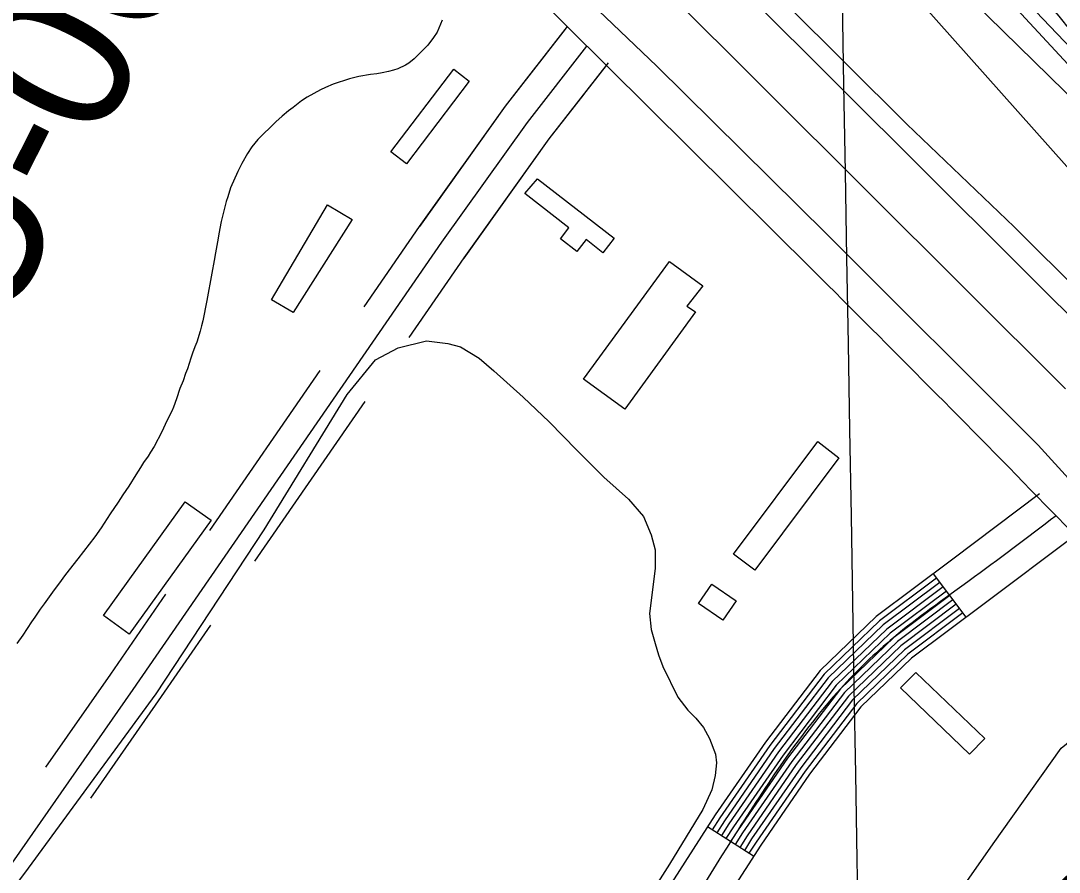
# Model space of a CAD drawing. Extents: x 3887375 to 3925618, y 296674 to 322633.
# Drawn here: x 3896407 to 3896979, y 307586 to 308054 of the extents above; entities that cross this region are included whole.
import ezdxf

# ---------------------------------------------------------------- set-up
doc = ezdxf.new("R2010")
doc.units = 0
for name, color, linetype in [('V-BLDG-OTLN', 7, 'Continuous'), ('V-GRID-MAJR', 7, 'Continuous'), ('V-LEVE-TOET', 7, 'Continuous'), ('V-RIVR-EDGE', 7, 'Continuous'), ('V-RIVR-RANG', 7, 'Continuous'), ('V-RIVR-RANG-IDEN', 7, 'Continuous'), ('V-ROAD-CNTR', 7, 'Continuous'), ('V-RRAP-FSHR', 7, 'Continuous'), ('V-SITE-VEGE', 7, 'Continuous'), ('V-SURV-LINE', 7, 'Continuous'), ('V-TOPO-DPTH', 7, 'Continuous'), ('V-TOPO-MINR', 7, 'Continuous'), ('V-TOPO-WATR', 7, 'Continuous')]:
    doc.layers.add(name, color=color, linetype=linetype)

msp = doc.modelspace()

# ---------------------------------------------------------------- linework, layer by layer
at = {"layer": 'V-BLDG-OTLN'}
for points in [[(3896653.91, 308020.9), (3896619.41, 307975.55), (3896610.88, 307982.04), (3896645.49, 308027.52)], [(3896691.58, 307967.29), (3896733.73, 307934.49), (3896727.57, 307926.57), (3896718.26, 307933.81), (3896713.13, 307927.22), (3896704.17, 307934.18), (3896708.87, 307940.22), (3896684.63, 307959.08)], [(3896589.6, 307944.93), (3896557.12, 307893.61), (3896545.18, 307900.66), (3896576.03, 307952.91)], [(3896778.39, 307894.02), (3896739.51, 307840.58), (3896716.93, 307857.02), (3896764.08, 307921.79), (3896782.57, 307908.32), (3896773.66, 307897.22)], [(3896845.74, 307822.76), (3896857.4, 307813.71), (3896811.12, 307751.82), (3896799.31, 307760.66)], [(3896497.72, 307789.44), (3896512.01, 307779.44), (3896466.9, 307716.77), (3896452.74, 307726.96)], [(3896787.51, 307744.17), (3896800.8, 307735), (3896793.47, 307724.39), (3896780.13, 307733.6)], [(3896899.63, 307695.69), (3896937.58, 307659.28), (3896929.26, 307650.61), (3896891.19, 307687.13)]]:
    msp.add_lwpolyline(points, close=True, dxfattribs=at)
at = {"layer": 'V-GRID-MAJR'}
msp.add_spline([(3896958.33, 302197.09), (3896856.11, 308255.12), (3896753.86, 314315.07), (3896651.61, 320375.03), (3896651.57, 320376.96)], degree=3, dxfattribs=at)
at = {"layer": 'V-LEVE-TOET'}
for points in [[(3897628.06, 307220.48), (3897521.51, 307335.13), (3897424.58, 307438.31), (3897303.19, 307570.56), (3897169.65, 307712.92), (3897111.57, 307774.39), (3897068.91, 307820.25), (3896991.6, 307903.28), (3896953.77, 307940.82), (3896894.73, 307997.31), (3896828.08, 308063.5), (3896761.22, 308129.88), (3896689.75, 308201.41), (3896624.29, 308266.41), (3896558.04, 308331.41), (3896467.95, 308421.71), (3896374.06, 308516.16), (3896282.17, 308609.23), (3896193.87, 308699.73), (3896084.36, 308810.99), (3895985.85, 308912.76), (3895925.79, 308973.83)], [(3895834.75, 308967.37), (3895918.73, 308876.16), (3896003.65, 308793.34), (3896100.25, 308693.23), (3896231.16, 308562.44), (3896328.76, 308462.14), (3896447.46, 308337.25), (3896533.25, 308244.46), (3896644.66, 308136.87), (3896757.27, 308029.29), (3896850.62, 307936.95), (3896967.08, 307820.62), (3897089.24, 307686.17), (3897188.66, 307582.7), (3897277.25, 307486.53), (3897361.93, 307399.16)]]:
    msp.add_lwpolyline(points, dxfattribs=at)
at = {"layer": 'V-RIVR-EDGE'}
msp.add_spline([(3894498.05, 310522.42), (3894530.03, 310496.11), (3894553.78, 310474.69), (3894579.94, 310451.31), (3894614.83, 310419.17), (3894633.24, 310400.67), (3894662.79, 310372.43), (3894685.08, 310353.44), (3894692.35, 310347.11), (3894709.79, 310328.13), (3894746.59, 310285.3), (3894785.84, 310252.18), (3894809.57, 310225.9), (3894830.41, 310205.45), (3894852.71, 310189.85), (3894866.75, 310171.85), (3894915.18, 310120.25), (3894950.06, 310083.74), (3894971.37, 310062.81), (3894999, 310039.43), (3895025.16, 310017.03), (3895052.79, 309992.68), (3895092.99, 309952.27), (3895110.91, 309932.8), (3895141.44, 309903.1), (3895188.91, 309855.88), (3895222.82, 309821.31), (3895255.75, 309784.32), (3895319.22, 309722.49), (3895350.7, 309688.42), (3895358.44, 309676.26), (3895364.73, 309669.44), (3895374.92, 309663.11), (3895388.97, 309650.44), (3895410.77, 309628.05), (3895448.54, 309583.28), (3895480.52, 309554.06), (3895503.76, 309527.78), (3895533.8, 309499.54), (3895577.4, 309454.75), (3895606.95, 309425.54), (3895653.45, 309378.81), (3895685.92, 309349.1), (3895719.83, 309314.54), (3895749.38, 309285.81), (3895790.55, 309242.49), (3895837.06, 309195.75), (3895863.69, 309164.12), (3895900.02, 309127.61), (3895944.1, 309081.37), (3895955.73, 309070.65), (3895974.63, 309054.58), (3896002.25, 309033.14), (3896032.78, 309003.93), (3896062.81, 308972.29), (3896082.67, 308950.39), (3896119.48, 308911.93), (3896139.34, 308892.46), (3896151.96, 308889.51), (3896163.12, 308883.66), (3896167.95, 308873.93), (3896170.35, 308862.27), (3896184.39, 308844.27), (3896211.03, 308816.04), (3896224.12, 308810.18), (3896236.73, 308802.37), (3896249.8, 308786.8), (3896255.61, 308776.59), (3896270.64, 308766.35), (3896280.32, 308753.22), (3896295.82, 308737.15), (3896375.27, 308661.2), (3896425.17, 308610.08), (3896464.41, 308570.65), (3896519.63, 308515.64), (3896548.69, 308483.03), (3896563.22, 308467.45), (3896597.61, 308430.94), (3896635.89, 308396.37), (3896666.41, 308365.7), (3896681.42, 308349.64), (3896712.43, 308320.42), (3896746.34, 308287.31), (3896777.36, 308260.04), (3896801.58, 308235.7), (3896820.47, 308215.26), (3896842.76, 308195.29), (3896851.46, 308181.19), (3896882.46, 308148.57), (3896918.81, 308116.43), (3896962.9, 308074.56), (3896997.76, 308033.19), (3897029.24, 307998.63), (3897042.32, 307985), (3897083.5, 307945.57), (3897107.23, 307918.31), (3897123.21, 307898.85), (3897130, 307898.83), (3897142.13, 307892.97), (3897145.99, 307882.28), (3897149.85, 307874.01), (3897162.93, 307860.38), (3897188.6, 307833.12), (3897229.29, 307788.83), (3897267.56, 307752.31), (3897300.5, 307715.81), (3897334.4, 307680.27), (3897361.53, 307651.07), (3897384.78, 307628.19), (3897411.42, 307598.98), (3897445.81, 307563.45), (3897494.26, 307516.71), (3897543.17, 307462.68), (3897584.83, 307418.38), (3897609.05, 307394.04), (3897646.83, 307355.58), (3897678.81, 307323.94), (3897715.15, 307290.34), (3897751.96, 307253.34), (3897766.97, 307236.31), (3897837.68, 307158.43), (3897886.6, 307104.4), (3897936, 307048.43), (3897965.54, 307015.34), (3898010.59, 306970.06), (3898027.54, 306949.14), (3898044.99, 306935.98), (3898063.87, 306914.08), (3898089.05, 306882.46), (3898117.14, 306854.7), (3898160.23, 306801.18), (3898195.59, 306763.7), (3898235.79, 306719.89), (3898261.46, 306693.6), (3898297.3, 306650.78), (3898332.65, 306612.33), (3898369.94, 306568.04), (3898397.54, 306534.95), (3898422.23, 306505.75), (3898462.9, 306455.14), (3898495.34, 306417.18), (3898521.97, 306382.15), (3898601.37, 306284.34), (3898652.22, 306228.37), (3898693.37, 306177.28), (3898729.68, 306130.57), (3898777.13, 306074.12), (3898825.55, 306014.26), (3898848.79, 305986.04), (3898903.98, 305917.43), (3898957.25, 305854.65), (3898984.35, 305818.16), (3899049.73, 305744.67), (3899107.84, 305679.45), (3899129.14, 305651.72), (3899142.69, 305630.31), (3899156.24, 305611.83), (3899175.12, 305587.98), (3899224.03, 305529.59), (3899255.99, 305493.57), (3899288.9, 305449.3), (3899312.61, 305415.24), (3899375.55, 305336.9), (3899410.9, 305296.02), (3899442.85, 305252.24), (3899470.43, 305211.86), (3899531.42, 305133.52), (3899579.35, 305071.24), (3899616.14, 305025.99), (3899647.13, 304986.09), (3899690.7, 304931.1), (3899729.41, 304876.62), (3899753.62, 304846.93), (3899770.56, 304821.64), (3899817.5, 304755.48), (3899845.56, 304713.16), (3899868.3, 304677.16), (3899889.6, 304650.4), (3899911.39, 304623.64), (3899955.44, 304569.14), (3899987.39, 304526.81), (3900012.56, 304494.21), (3900025.63, 304476.21), (3900037.24, 304456.75), (3900061.94, 304431.93), (3900070.67, 304424.13), (3900074.53, 304414.41), (3900074.99, 304404.21), (3900073.03, 304397.9), (3900071.55, 304388.68), (3900071.54, 304383.82), (3900075.9, 304378.96), (3900087.05, 304374.07), (3900096.26, 304367.74), (3900108.39, 304362.37), (3900117.11, 304353.6), (3900140.84, 304326.35), (3900165.54, 304299.09), (3900226.07, 304227.55), (3900277.87, 304164.29), (3900319.98, 304105.91), (3900352.41, 304062.61), (3900384.36, 304023.2), (3900411.47, 303988.16), (3900438.1, 303954.1), (3900462.8, 303926.85), (3900556.24, 303812.49), (3900597.89, 303762.85), (3900633.71, 303716.63), (3900652.59, 303691.33), (3900701.96, 303626.62), (3900774.57, 303530.77), (3900849.12, 303437.34), (3900903.35, 303371.16), (3900928.05, 303343.42), (3900948.87, 303317.63), (3901001.17, 303258.26), (3901038.95, 303216.88), (3901074.78, 303173.09), (3901092.2, 303147.31), (3901171.6, 303050.47), (3901205, 303008.62), (3901238.41, 302968.23), (3901274.74, 302927.83), (3901303.3, 302893.77), (3901343.98, 302847.53), (3901366.73, 302816.4), (3901404.5, 302770.17), (3901454.38, 302715.17), (3901507.18, 302659.19), (3901551.73, 302608.09), (3901584.66, 302570.61), (3901650.02, 302491.29), (3901680.99, 302443.62), (3901717.76, 302388.17), (3901785.52, 302298.16), (3901789.55, 302293.3)], degree=3, dxfattribs=at)
at = {"layer": 'V-ROAD-CNTR'}
for p, q in [((3896927.33, 307725.96), (3896909.33, 307749.96)), ((3896810.39, 307594.51), (3896785.15, 307610.71))]:
    msp.add_line(p, q, dxfattribs=at)
for points in [[(3896843.23, 307916.8), (3896436.22, 308320.66), (3895850.06, 308912.22), (3895313.49, 309460.63), (3894772.42, 310008.42), (3894575.98, 310208.68)], [(3896626.74, 307941.01), (3896673.97, 308007.18), (3896708.05, 308050.94)], [(3896596.27, 307896.87), (3896626.67, 307940.92), (3896673.97, 308007.18), (3896706.94, 308049.51)], [(3896195.28, 307311.4), (3896243.32, 307363.74), (3896269.25, 307399.53), (3896469.1, 307686.18), (3896638.95, 307932.3), (3896685.99, 307998.21), (3896718.77, 308040.29)], [(3896626.74, 307941.01), (3896673.97, 308007.18), (3896696.73, 308036.41)], [(3896620.96, 307879.83), (3896651.23, 307923.68), (3896698.02, 307989.24), (3896730.61, 308031.08)], [(3896651.16, 307923.59), (3896698.02, 307989.24), (3896729.5, 308029.65)], [(3896651.16, 307923.59), (3896698.02, 307989.24), (3896717.17, 308013.83)], [(3896511.35, 307773.81), (3896572.01, 307861.71)], [(3896536.04, 307756.77), (3896596.7, 307844.67)], [(3896967.81, 307793.82), (3896919.98, 307757.95), (3896877.84, 307726.35), (3896846.97, 307696.65), (3896816.9, 307657.26), (3896789.37, 307617.29), (3896740.83, 307541.67), (3896692.25, 307466.87), (3896649.64, 307407.78), (3896606.26, 307348.03), (3896564.05, 307278.65), (3896521.08, 307211.33), (3896500.28, 307184.31), (3896478.74, 307157.13), (3896457.29, 307130.58), (3896435.93, 307103.75), (3896411.2, 307071.86)], [(3896985.81, 307769.82), (3896937.98, 307733.95), (3896897.31, 307703.45), (3896869.42, 307676.63), (3896841.19, 307639.64), (3896814.35, 307600.67), (3896766.03, 307525.4), (3896717.01, 307449.92), (3896673.94, 307390.19), (3896631.25, 307331.4), (3896589.51, 307262.78), (3896545.66, 307194.07), (3896523.92, 307165.85), (3896502.17, 307138.39), (3896480.69, 307111.81), (3896459.52, 307085.22), (3896434.91, 307053.48)], [(3896911.13, 307747.56), (3896879.79, 307724.06), (3896849.22, 307694.65), (3896819.33, 307655.5), (3896791.87, 307615.63), (3896787.67, 307609.09)], [(3896912.93, 307745.16), (3896881.73, 307721.77), (3896851.46, 307692.65), (3896821.76, 307653.73), (3896794.37, 307613.97), (3896790.2, 307607.47)], [(3896914.73, 307742.76), (3896883.68, 307719.48), (3896853.71, 307690.65), (3896824.19, 307651.97), (3896796.87, 307612.31), (3896792.72, 307605.85)], [(3896456.75, 307694.7), (3896487.08, 307738.65)], [(3896916.53, 307740.36), (3896885.63, 307717.19), (3896855.95, 307688.64), (3896826.62, 307650.21), (3896799.36, 307610.64), (3896795.25, 307604.23)], [(3896918.33, 307737.96), (3896887.57, 307714.9), (3896858.2, 307686.64), (3896829.05, 307648.45), (3896801.86, 307608.98), (3896797.77, 307602.61)], [(3896920.13, 307735.56), (3896889.52, 307712.61), (3896860.44, 307684.64), (3896831.48, 307646.69), (3896804.36, 307607.32), (3896800.3, 307600.99)], [(3896921.93, 307733.16), (3896891.47, 307710.32), (3896862.69, 307682.63), (3896833.91, 307644.92), (3896806.86, 307605.66), (3896802.82, 307599.37)], [(3896923.73, 307730.76), (3896893.41, 307708.03), (3896864.93, 307680.63), (3896836.34, 307643.16), (3896809.36, 307604), (3896805.34, 307597.75)], [(3896925.53, 307728.36), (3896895.36, 307705.74), (3896867.18, 307678.63), (3896838.76, 307641.4), (3896811.86, 307602.34), (3896807.87, 307596.13)], [(3896481.44, 307677.66), (3896511.77, 307721.61)], [(3896421.1, 307643.57), (3896456.79, 307694.76)], [(3896445.71, 307626.42), (3896481.4, 307677.6)]]:
    msp.add_lwpolyline(points, dxfattribs=at)
for points in [[(3897084.5, 307668.93), (3896970.75, 307788.06), (3896843.23, 307916.8)], [(3896976.81, 307781.82), (3896928.98, 307745.95), (3896887.57, 307714.9), (3896858.2, 307686.64), (3896801.86, 307608.98), (3896704.63, 307458.4), (3896618.76, 307339.72), (3896533.37, 307202.7), (3896490.46, 307147.76), (3896447.73, 307094.48), (3896423.06, 307062.67)]]:
    msp.add_spline(points, degree=3, dxfattribs=at)
at = {"layer": 'V-RRAP-FSHR'}
for points in [[(3891468.38, 312810.08), (3891592.07, 312735.45), (3892299.93, 312230.23), (3893039.21, 311719.28), (3893631.65, 311277.12), (3894117.75, 310846), (3894636.93, 310371.58), (3895241.96, 309786.83), (3895348.82, 309658.26), (3895604.32, 309398.25), (3896430.18, 308555.06), (3897023.94, 307973.73), (3897641.56, 307335.08), (3898033.61, 306930.91), (3898562.18, 306317.87), (3899280.35, 305434.23), (3899629.7, 304981.52), (3900046.19, 304414.8), (3900422.65, 303959.37), (3901188.76, 303011.8), (3901775.81, 302279.78)], [(3900183.19, 304271.3), (3899817.13, 304740.59), (3899520.95, 305137.04), (3899332.27, 305381.1), (3899099.29, 305675.47), (3898876.14, 305945.24), (3898644, 306227.35), (3898359.55, 306569.44), (3897911.75, 307067.92), (3897531.56, 307466.79), (3897152.78, 307863.36), (3896930.63, 308096.06), (3896288.11, 308742.08), (3895667.71, 309363.71), (3895267.02, 309773.18), (3894693.57, 310343.47)]]:
    msp.add_lwpolyline(points, dxfattribs=at)
at = {"layer": 'V-SITE-VEGE'}
for points in [[(3896639.17, 308054.44), (3896636.29, 308047.91), (3896634.31, 308044.97), (3896631.15, 308040.83), (3896623.62, 308033.2), (3896620.84, 308030.92), (3896618.86, 308029.72), (3896614.75, 308027.83), (3896612.36, 308027.01), (3896609.57, 308026.33), (3896606.12, 308025.51), (3896603.2, 308024.96), (3896599.61, 308024.54), (3896593.24, 308023.57), (3896588.06, 308022.2), (3896579.18, 308019.22), (3896574.94, 308017.46), (3896572.15, 308016.12), (3896564.87, 308012.08), (3896561.69, 308010.07), (3896557.06, 308006.45), (3896554.54, 308004.7), (3896550.98, 308001.62), (3896547.54, 307998.54), (3896537.77, 307988.77), (3896534.33, 307984.76), (3896531.97, 307981.15), (3896528.95, 307975.69), (3896526.71, 307971.28), (3896522.65, 307962.22), (3896521.09, 307957.29), (3896520.17, 307954.76), (3896517.59, 307943.71), (3896516.3, 307936.92), (3896515.78, 307934.65), (3896514.38, 307926.54), (3896513.74, 307922.28), (3896512.32, 307915.36), (3896509.63, 307900.32), (3896507.44, 307889.13), (3896506.66, 307886.34), (3896506.02, 307883.41), (3896504.2, 307877.42), (3896503.02, 307874.75), (3896501.71, 307871.28), (3896500.8, 307868.62), (3896498.97, 307862.62), (3896497.93, 307860.09), (3896496.62, 307856.09), (3896494.79, 307851.83), (3896492.96, 307846.23), (3896491.27, 307841.57), (3896490.35, 307839.44), (3896487.59, 307834.1), (3896484.84, 307828.1), (3896480.64, 307819.96), (3896478.66, 307816.89), (3896477.35, 307814.62), (3896474.85, 307811.15), (3896473.14, 307808.48), (3896470.64, 307804.34), (3896466.69, 307798.2), (3896463.4, 307793.4), (3896460.9, 307789.39), (3896456.42, 307782.85)], [(3896376.29, 307540.76), (3896411.44, 307588), (3896481.72, 307683.86), (3896541.08, 307774.09), (3896586.81, 307848.48), (3896602.42, 307867.71), (3896614.93, 307874.16), (3896630.44, 307878.05), (3896642.2, 307876.53), (3896649.18, 307874.79), (3896659.38, 307868.48), (3896667.59, 307861.56), (3896683.62, 307847.12), (3896698.05, 307833.47), (3896713.1, 307817.84), (3896728.13, 307802.99), (3896741.55, 307790.93), (3896749.78, 307781.43), (3896754.03, 307771.3), (3896756.28, 307763.14), (3896756.34, 307752.79), (3896753.12, 307728.07), (3896754.17, 307719.31), (3896756.21, 307711.55), (3896758.05, 307705.39), (3896760.48, 307698.83), (3896768.76, 307681.96), (3896774.18, 307674.82), (3896778.59, 307670.47), (3896782.81, 307665.32), (3896786.24, 307659.36), (3896789.48, 307650.62), (3896790.11, 307645.85), (3896789.36, 307638.87), (3896787.42, 307631.09), (3896782.51, 307620.3), (3896764.18, 307590.1), (3896640.98, 307396.26)], [(3896456.42, 307782.85), (3896451.56, 307775.24), (3896448, 307770.3), (3896438.64, 307758.14), (3896431.78, 307749.45), (3896428.09, 307744.24), (3896425.59, 307741.04), (3896420.19, 307733.42), (3896417.95, 307730.48), (3896415.05, 307726.08), (3896413.07, 307723.41), (3896408.34, 307716.06), (3896405.04, 307711.52)], [(3896900.49, 307541.53), (3896942.33, 307601.36), (3896979.63, 307653.99), (3896989.34, 307661.82), (3896998.07, 307666.46), (3897007.22, 307668.71), (3897017.98, 307667.79), (3897028.75, 307665.27), (3897037.75, 307660.35), (3897049.16, 307652.25), (3897063.18, 307640.39), (3897069.02, 307630.28), (3897071.27, 307621.13), (3897067.75, 307611.74), (3897054.51, 307595.72), (3897028.02, 307564.48)]]:
    msp.add_lwpolyline(points, dxfattribs=at)
at = {"layer": 'V-SURV-LINE'}
for points in [[(3896562.29, 308312.49), (3897003.28, 307872.9)], [(3896982.11, 307851.65), (3896541.11, 308291.24)]]:
    msp.add_lwpolyline(points, dxfattribs=at)
at = {"layer": 'V-TOPO-DPTH'}
msp.add_lwpolyline([(3896056.59, 308970.27), (3896095.03, 308931.9), (3896133.56, 308893.63), (3896172.25, 308855.52), (3896211.04, 308817.52), (3896249.93, 308779.61), (3896288.85, 308741.73), (3896327.82, 308703.9), (3896366.81, 308666.1), (3896442.66, 308592.66), (3896462.31, 308573.5), (3896481.87, 308554.24), (3896501.29, 308534.84), (3896520.61, 308515.35), (3896597.26, 308437.48), (3896654.62, 308378.78), (3896711.71, 308319.81), (3896768.37, 308260.44), (3896824.76, 308200.79), (3896848.24, 308175.78), (3896915.9, 308103.21), (3896983.24, 308030.33)], dxfattribs=at)
at = {"layer": 'V-TOPO-MINR'}
msp.add_lwpolyline([(3896792.57, 308187.58), (3897864.78, 306984.03)], dxfattribs=at)
at = {"layer": 'V-TOPO-WATR'}
msp.add_lwpolyline([(3896056.59, 308970.27), (3896095.03, 308931.9), (3896133.56, 308893.63), (3896172.25, 308855.52), (3896211.04, 308817.52), (3896249.93, 308779.61), (3896288.85, 308741.73), (3896327.82, 308703.9), (3896366.81, 308666.1), (3896442.66, 308592.66), (3896462.31, 308573.5), (3896481.87, 308554.24), (3896501.29, 308534.84), (3896520.61, 308515.35), (3896597.26, 308437.48), (3896654.62, 308378.78), (3896711.71, 308319.81), (3896768.37, 308260.44), (3896824.76, 308200.79), (3896848.24, 308175.78), (3896915.9, 308103.21), (3896983.24, 308030.33)], dxfattribs=at)

# ---------------------------------------------------------------- texts
at = {"layer": 'V-RIVR-RANG'}
msp.add_text('-12', height=67, rotation=309.2683, dxfattribs=at).set_placement((3896934.83, 308139.02))
at = {"layer": 'V-RIVR-RANG-IDEN'}
for s, rotation, p in [('U-060', 63.1246, (3896396.56, 307880.87)), ('U-050', 43.0742, (3896871.81, 307366.7))]:
    msp.add_text(s, height=83, rotation=rotation, dxfattribs=at).set_placement(p)

doc.saveas('drawing.dxf')
